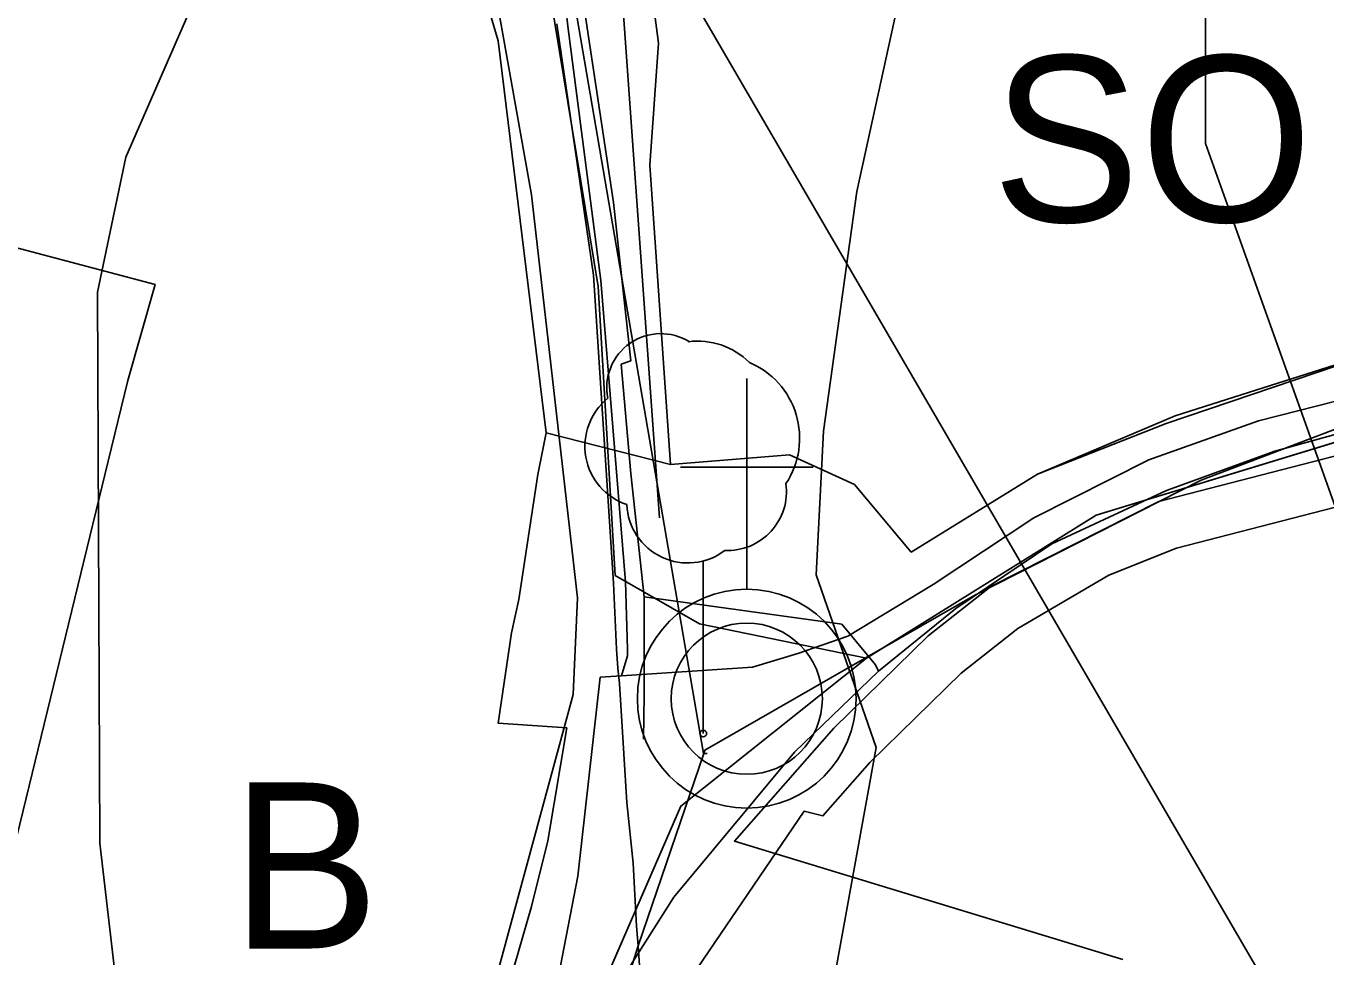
# Model space of a CAD drawing. Extents: x -758499 to -754160, y -1175205 to -1172032.
# Drawn here: x -755878.4 to -755800.1, y -1174229.6 to -1174173.5 of the extents above; entities that cross this region are included whole.
import ezdxf

# ---------------------------------------------------------------- set-up
doc = ezdxf.new("R2010")
doc.units = 0
for name, color, linetype in [('A008_NKPam_b', 7, 'Continuous'), ('A011_UrbHod_p', 7, 'Continuous'), ('A016_UzArchN_p', 7, 'Continuous'), ('A032_PamStrom_b', 7, 'Continuous'), ('A041_BPEJ_p', 7, 'Continuous'), ('A053_ZvlPovoden_p', 7, 'Continuous'), ('A068_Vodovod_l', 7, 'Continuous'), ('A070_Kanal_l', 7, 'Continuous'), ('A073_ElVed_l_NN', 7, 'Continuous'), ('A075_Plyn_l', 7, 'Continuous'), ('A106_CykloT_l', 7, 'Continuous'), ('A106_TuristT_l', 7, 'Continuous'), ('HODNOTY objekty drobné sakrální arch', 7, 'Continuous'), ('indexy RZV_TYP_1', 7, 'Continuous'), ('PLOCHY B bydlení', 7, 'Continuous'), ('PLOCHY BZ bydlení-zeleň soukromá', 7, 'Continuous'), ('PLOCHY PV prostranství veřejné', 7, 'Continuous'), ('PLOCHY SO smíšené obytné', 7, 'Continuous'), ('vrstevnice', 7, 'Continuous')]:
    doc.layers.add(name, color=color, linetype=linetype)

msp = doc.modelspace()

# ---------------------------------------------------------------- linework, layer by layer
at = {"layer": 'A008_NKPam_b'}
for radius in [6.59, 4.553]:
    msp.add_circle((-755835, -1174214), radius, dxfattribs=at)
at = {"layer": 'A011_UrbHod_p'}
msp.add_lwpolyline([(-755893.598, -1174141.877), (-755877.37, -1174147.675), (-755870.41, -1174150.165), (-755856.304, -1174155.209), (-755853.257, -1174156.48), (-755847.009, -1174155.344), (-755844.06, -1174156.623), (-755830.758, -1174160.595), (-755806.278, -1174167.895), (-755799.388, -1174169.955), (-755792.508, -1174172.006), (-755798.731, -1174192.713), (-755796.575, -1174198.603), (-755810.185, -1174202.117), (-755820.291, -1174207.238), (-755824.073, -1174210.213), (-755829.758, -1174215.784), (-755835.742, -1174222.572), (-755812.345, -1174229.7)], dxfattribs=at)
at = {"layer": 'A016_UzArchN_p'}
msp.add_line((-755677.312, -1174448.375), (-755849.813, -1174152), dxfattribs=at)
at = {"layer": 'A032_PamStrom_b'}
msp.add_lwpolyline([(-755837.62, -1174205.704), (-755837.62, -1174216.101)], dxfattribs=at)
msp.add_circle((-755837.62, -1174216.101), 0.199, dxfattribs=at)
for centre, radius, start, end in [((-755840.183, -1174195.266), 3.254, 57.8271, 191.36326), ((-755840.183, -1174195.266), 3.254, 57.8271, 191.36326), ((-755837.961, -1174196.869), 4.407, 45.03761, 97.38922), ((-755837.961, -1174196.869), 4.407, 45.03761, 97.38922), ((-755836.764, -1174198.31), 4.947, 326.47977, 67.19313), ((-755836.764, -1174198.31), 4.947, 326.47977, 67.19313), ((-755841.039, -1174198.792), 3.711, 128.97232, 251.35282), ((-755841.039, -1174198.792), 3.711, 128.97232, 251.35282), ((-755836.165, -1174201.517), 3.557, 267.38006, 7.6678), ((-755836.165, -1174201.517), 3.557, 267.38006, 7.6678), ((-755838.559, -1174202.157), 3.67, 182.3675, 307.44063), ((-755838.559, -1174202.157), 3.67, 182.3675, 307.44063)]:
    msp.add_arc(centre, radius, start, end, dxfattribs=at)
at = {"layer": 'A041_BPEJ_p'}
for p, q in [((-755847.972, -1174183.65), (-755851.403, -1174164.383)), ((-755851.403, -1174164.383), (-755847.972, -1174183.65)), ((-755845.2, -1174207.931), (-755847.972, -1174183.65)), ((-755847.972, -1174183.65), (-755845.2, -1174207.931)), ((-755845.464, -1174213.738), (-755845.2, -1174207.931)), ((-755845.2, -1174207.931), (-755845.464, -1174213.738)), ((-755863.676, -1174280.777), (-755845.464, -1174213.738)), ((-755845.464, -1174213.738), (-755863.676, -1174280.777))]:
    msp.add_line(p, q, dxfattribs=at)
at = {"layer": 'A053_ZvlPovoden_p'}
for p, q in [((-755807.371, -1174159.413), (-755807.371, -1174180.559)), ((-755807.371, -1174180.559), (-755799.235, -1174203.331))]:
    msp.add_line(p, q, dxfattribs=at)
at = {"layer": 'A068_Vodovod_l'}
for p, q in [((-755845.78, -1174173.5), (-755847.96, -1174154.75)), ((-755843.79, -1174188.81), (-755845.78, -1174173.5)), ((-755842.31, -1174206.96), (-755843.79, -1174188.81)), ((-755794.9, -1174194.9), (-755804.17, -1174197.26)), ((-755804.17, -1174197.26), (-755810.78, -1174199.62)), ((-755810.78, -1174199.62), (-755817.71, -1174203.1)), ((-755817.71, -1174203.1), (-755823.77, -1174207.13)), ((-755842.19, -1174211.01), (-755842.31, -1174206.96)), ((-755823.77, -1174207.13), (-755828.91, -1174210.23)), ((-755828.91, -1174210.23), (-755831.92, -1174211.27)), ((-755842.19, -1174211.41), (-755842.19, -1174211.01)), ((-755831.92, -1174211.27), (-755834.65, -1174212.1)), ((-755842.542, -1174212.616), (-755842.26, -1174211.67)), ((-755842.26, -1174211.67), (-755842.19, -1174211.41)), ((-755843.83, -1174212.7), (-755845.18, -1174224.68)), ((-755842.542, -1174212.616), (-755843.83, -1174212.7)), ((-755834.65, -1174212.1), (-755842.542, -1174212.616)), ((-755845.18, -1174224.68), (-755846.54, -1174231.67))]:
    msp.add_line(p, q, dxfattribs=at)
at = {"layer": 'A070_Kanal_l'}
for p, q in [((-755846.533, -1174165.321), (-755837.612, -1174217.311)), ((-755846.44, -1174173.35), (-755844.23, -1174188.49)), ((-755844.23, -1174188.49), (-755843.03, -1174207.05)), ((-755807.632, -1174200.838), (-755778.369, -1174189.707)), ((-755821.264, -1174207.768), (-755807.632, -1174200.838)), ((-755843.03, -1174207.05), (-755842.84, -1174211.01)), ((-755837.521, -1174217.094), (-755821.264, -1174207.768)), ((-755842.84, -1174211.01), (-755842.77, -1174212.16)), ((-755842.77, -1174212.16), (-755842.66, -1174213.09)), ((-755842.66, -1174213.09), (-755842.23, -1174220.25)), ((-755841.549, -1174228.895), (-755837.595, -1174217.311)), ((-755837.612, -1174217.311), (-755837.595, -1174217.311)), ((-755837.595, -1174217.311), (-755837.521, -1174217.094)), ((-755837.595, -1174217.311), (-755837.499, -1174217.311)), ((-755837.499, -1174217.311), (-755837.385, -1174217.311)), ((-755837.385, -1174217.311), (-755837.499, -1174217.311)), ((-755842.23, -1174220.25), (-755841.84, -1174223.9)), ((-755841.84, -1174223.9), (-755841.64, -1174227.7)), ((-755841.64, -1174227.7), (-755841.549, -1174228.895)), ((-755841.549, -1174228.895), (-755841.46, -1174230.07))]:
    msp.add_line(p, q, dxfattribs=at)
msp.add_lwpolyline([(-755883.916, -1174353.013), (-755862.319, -1174294.983), (-755841.549, -1174228.895)], dxfattribs=at)
at = {"layer": 'A073_ElVed_l_NN'}
msp.add_lwpolyline([(-755768.06, -1173883.8), (-755785.57, -1173920.84), (-755802.97, -1173958.13), (-755821.13, -1173996.26), (-755840.49, -1174036.32), (-755841.12, -1174077.36), (-755842.33, -1174120.95), (-755843.12, -1174162.98), (-755840.26, -1174203.11)], dxfattribs=at)
at = {"layer": 'A075_Plyn_l'}
for p, q in [((-755843.02, -1174184.12), (-755847.26, -1174155.95)), ((-755841.989, -1174193.65), (-755843.02, -1174184.12)), ((-755842.56, -1174193.85), (-755841.989, -1174193.65)), ((-755841.989, -1174200.43), (-755842.56, -1174193.85)), ((-755792.64, -1174196.15), (-755803.19, -1174199.09)), ((-755803.19, -1174199.09), (-755809.72, -1174201.47)), ((-755841.189, -1174207.87), (-755841.989, -1174200.43)), ((-755809.72, -1174201.47), (-755816.63, -1174204.67)), ((-755816.63, -1174204.67), (-755822.4, -1174208.56)), ((-755829.27, -1174209.52), (-755841.189, -1174207.87)), ((-755841.189, -1174207.87), (-755841.189, -1174213.78)), ((-755822.4, -1174208.56), (-755827.07, -1174212.34)), ((-755827.245, -1174211.952), (-755829.27, -1174209.52)), ((-755827.07, -1174212.34), (-755827.245, -1174211.952)), ((-755827.07, -1174212.34), (-755832.13, -1174217.22)), ((-755841.189, -1174213.78), (-755841.22, -1174216.44)), ((-755832.13, -1174217.22), (-755839.399, -1174225.95)), ((-755839.399, -1174225.95), (-755844.719, -1174234.34))]:
    msp.add_line(p, q, dxfattribs=at)
at = {"layer": 'A106_CykloT_l'}
for p, q in [((-755843.96, -1174189.181), (-755847.7, -1174166.368)), ((-755842.931, -1174206.572), (-755843.96, -1174189.181)), ((-755785.399, -1174194.23), (-755813.947, -1174202.956)), ((-755813.947, -1174202.956), (-755827.785, -1174211.558)), ((-755837.851, -1174209.501), (-755842.931, -1174206.572)), ((-755827.785, -1174211.558), (-755837.851, -1174209.501)), ((-755827.785, -1174211.558), (-755838.973, -1174220.472)), ((-755838.973, -1174220.472), (-755847.85, -1174240.907))]:
    msp.add_line(p, q, dxfattribs=at)
at = {"layer": 'A106_TuristT_l'}
msp.add_lwpolyline([(-755882.543, -1174346.195), (-755873.567, -1174325.501), (-755864.342, -1174301.815), (-755853.014, -1174257.037), (-755847.85, -1174240.907), (-755838.973, -1174220.472), (-755827.785, -1174211.558), (-755813.947, -1174202.956), (-755785.399, -1174194.23), (-755775.345, -1174186.834), (-755759.656, -1174170.357), (-755740.956, -1174149.04), (-755719.14, -1174118.871), (-755705.427, -1174105.158), (-755690.966, -1174093.689), (-755679.451, -1174086.396), (-755664.787, -1174078.729), (-755643.345, -1174064.518), (-755555.525, -1173983.683), (-755522.128, -1173957.687), (-755461.954, -1173914.881)], dxfattribs=at)
at = {"layer": 'HODNOTY objekty drobné sakrální arch'}
for p, q in [((-755835, -1174207.41), (-755835, -1174194.719)), ((-755838.991, -1174200.064), (-755831.004, -1174200.064))]:
    msp.add_line(p, q, dxfattribs=at)
for radius in [6.59, 4.553]:
    msp.add_circle((-755835, -1174214), radius, dxfattribs=at)
at = {"layer": 'PLOCHY B bydlení'}
for points in [[(-755887.97, -1174154.11), (-755876.67, -1174158.27), (-755873.74, -1174159.37), (-755859.49, -1174164.74), (-755851.97, -1174167.63), (-755849.98, -1174174.38), (-755847.08, -1174197.99), (-755847.58, -1174200.49), (-755848.74, -1174208.03), (-755849.18, -1174210.03), (-755849.98, -1174215.47), (-755845.85, -1174215.76), (-755846.98, -1174222.56), (-755847.96, -1174226.52), (-755855.95, -1174254.1), (-755864.75, -1174284.23), (-755866.04, -1174283.89), (-755873.39, -1174281.84), (-755884.83, -1174278.66)], [(-755879.51, -1174224.52), (-755873.46, -1174199.7), (-755872.28, -1174194.84), (-755870.63, -1174189.05), (-755901.35, -1174180.93)], [(-755839.62, -1174232.65), (-755831.55, -1174220.78), (-755830.41, -1174221.06), (-755827.58, -1174217.85), (-755822.09, -1174212.47), (-755818.67, -1174209.78), (-755813.19, -1174206.56), (-755809.12, -1174204.94), (-755792.62, -1174200.68)]]:
    msp.add_lwpolyline(points, dxfattribs=at)
at = {"layer": 'PLOCHY BZ bydlení-zeleň soukromá'}
msp.add_lwpolyline([(-756063.48, -1174204.29), (-756055.83, -1174206.81), (-756015.63, -1174219.45), (-756008.51, -1174199.08), (-755994.56, -1174158.22), (-755963.01, -1174165.09), (-755961.69, -1174165.38), (-755957.52, -1174166.41), (-755933.14, -1174172.87), (-755925.099, -1174174.899), (-755902.58, -1174180.58), (-755901.35, -1174180.93), (-755870.63, -1174189.05), (-755872.28, -1174194.84), (-755873.46, -1174199.7), (-755879.51, -1174224.52), (-755883.68, -1174240.59), (-755886.05, -1174247.17), (-755895.79, -1174272.46), (-755962.87, -1174257.83), (-756070.52, -1174226.28)], close=True, dxfattribs=at)
at = {"layer": 'PLOCHY PV prostranství veřejné'}
for points in [[(-755847.29, -1174061.03), (-755845.84, -1174090.14), (-755846.1, -1174119.18), (-755846.65, -1174152.23), (-755843.03, -1174153.8), (-755840.32, -1174174.52), (-755840.84, -1174181.86), (-755839.6, -1174199.9), (-755847.08, -1174197.99), (-755849.98, -1174174.38), (-755851.97, -1174167.63), (-755852.92, -1174153.37), (-755853.18, -1174118.78), (-755853.468, -1174091.562), (-755853.51, -1174087.59), (-755854.36, -1174057.28)], [(-755855.95, -1174254.1), (-755847.96, -1174226.52), (-755846.98, -1174222.56), (-755845.85, -1174215.76), (-755849.98, -1174215.47), (-755849.18, -1174210.03), (-755848.74, -1174208.03), (-755847.58, -1174200.49), (-755847.08, -1174197.99), (-755839.6, -1174199.9), (-755832.42, -1174199.32), (-755828.52, -1174201.09), (-755825.09, -1174205.17), (-755817.49, -1174200.47), (-755809.2, -1174196.97), (-755795.57, -1174192.62), (-755787.45, -1174189.95), (-755778.2, -1174184.9), (-755768.58, -1174176.67), (-755776.07, -1174188.84), (-755775.45, -1174190.06), (-755761.82, -1174187.1), (-755736.98, -1174176.64), (-755699.9, -1174166.55)], [(-755759.05, -1174250.8), (-755770, -1174227.66), (-755778.98, -1174210.88), (-755786.05, -1174204.95), (-755792.62, -1174200.68), (-755809.12, -1174204.94), (-755813.19, -1174206.56), (-755818.67, -1174209.78), (-755822.09, -1174212.47), (-755827.58, -1174217.85), (-755830.41, -1174221.06), (-755831.55, -1174220.78), (-755839.62, -1174232.65)]]:
    msp.add_lwpolyline(points, dxfattribs=at)
at = {"layer": 'PLOCHY SO smíšené obytné'}
msp.add_lwpolyline([(-755843.03, -1174153.8), (-755829.9, -1174157.72), (-755805.42, -1174165.02), (-755798.53, -1174167.08), (-755788.77, -1174169.99), (-755782.85, -1174171.69), (-755768.58, -1174176.67), (-755778.2, -1174184.9), (-755787.45, -1174189.95), (-755795.57, -1174192.62), (-755809.738, -1174197.418), (-755817.49, -1174200.47), (-755825.09, -1174205.17), (-755828.52, -1174201.09), (-755832.42, -1174199.32), (-755839.6, -1174199.9), (-755840.84, -1174181.86), (-755840.32, -1174174.52)], close=True, dxfattribs=at)
at = {"layer": 'vrstevnice'}
for p, q in [((-755812.204, -1174109.56), (-755828.368, -1174183.453)), ((-755812.204, -1174109.56), (-755828.368, -1174183.453)), ((-755862.717, -1174159.207), (-755872.41, -1174181.379)), ((-755862.717, -1174159.207), (-755872.41, -1174181.379)), ((-755872.41, -1174181.379), (-755874.119, -1174189.515)), ((-755872.41, -1174181.379), (-755874.119, -1174189.515)), ((-755828.368, -1174183.453), (-755830.389, -1174197.885)), ((-755828.368, -1174183.453), (-755830.389, -1174197.885)), ((-755874.119, -1174189.515), (-755873.974, -1174222.709)), ((-755874.119, -1174189.515), (-755873.974, -1174222.709)), ((-755830.389, -1174197.885), (-755830.822, -1174206.545)), ((-755830.389, -1174197.885), (-755830.822, -1174206.545)), ((-755830.822, -1174206.545), (-755827.214, -1174216.936)), ((-755830.822, -1174206.545), (-755827.214, -1174216.936)), ((-755827.214, -1174216.936), (-755830.244, -1174233.678)), ((-755827.214, -1174216.936), (-755830.244, -1174233.678)), ((-755873.974, -1174222.709), (-755872.531, -1174235.121)), ((-755873.974, -1174222.709), (-755872.531, -1174235.121))]:
    msp.add_line(p, q, dxfattribs=at)

# ---------------------------------------------------------------- texts
at = {"layer": 'indexy RZV_TYP_1'}
for s, p in [('SO', (-755820.234, -1174185.278)), ('B', (-755866.056, -1174229.047))]:
    msp.add_text(s, height=10, dxfattribs=at).set_placement(p)

doc.saveas('drawing.dxf')
